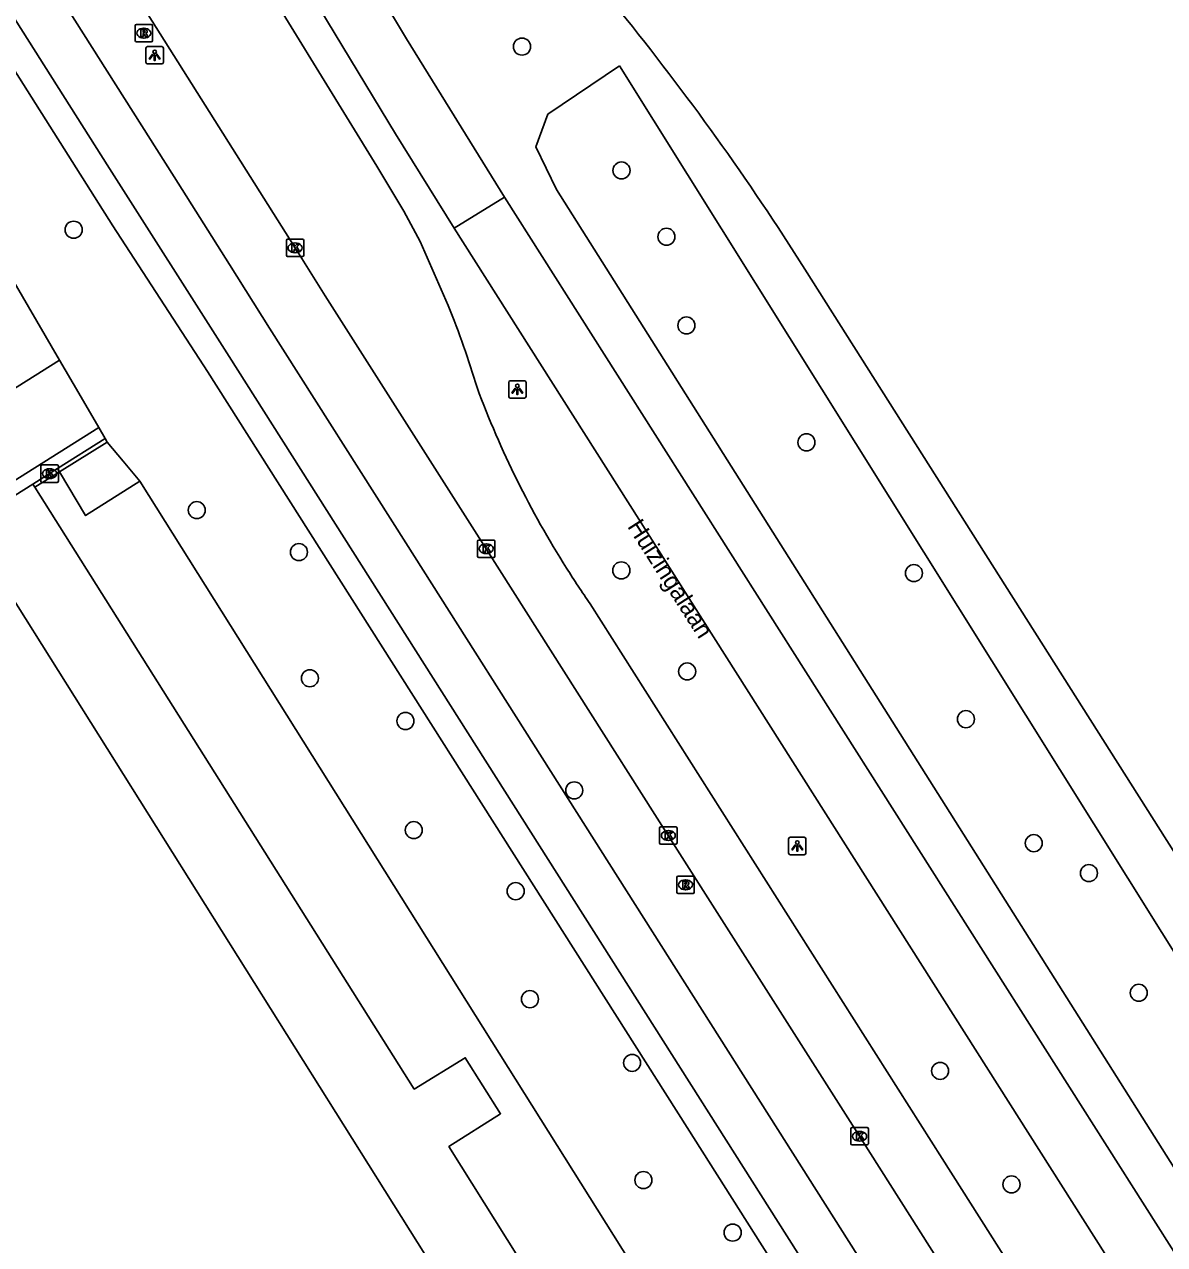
# Model space of a CAD drawing. Extents: x 158838 to 160074, y 386376 to 387776.
# Drawn here: x 159821.3 to 159886.7, y 387596.2 to 387666.2 of the extents above; entities that cross this region are included whole.
import ezdxf

# ---------------------------------------------------------------- set-up
doc = ezdxf.new("R2010")
doc.units = 0
for name, color, linetype in [('IMGEO_Berm_groen', 7, 'Continuous'), ('IMGEO_Boom', 7, 'Continuous'), ('IMGEO_Fietspad_gesloten', 7, 'Continuous'), ('IMGEO_Hek', 7, 'Continuous'), ('IMGEO_Kolk', 7, 'Continuous'), ('IMGEO_Lichtpunt', 7, 'Continuous'), ('IMGEO_Openbare_ruimte_label', 7, 'Continuous'), ('IMGEO_OVBaan_gesloten', 7, 'Continuous'), ('IMGEO_Pand', 7, 'Continuous'), ('IMGEO_Parkeervlak_gesloten', 7, 'Continuous'), ('IMGEO_Parkeervlak_open', 7, 'Continuous'), ('IMGEO_Rijbaan_lokaal_open', 7, 'Continuous'), ('IMGEO_Rijbaan_regionaal_gesloten', 7, 'Continuous'), ('IMGEO_Rioolput', 7, 'Continuous'), ('IMGEO_Voetpad_open', 7, 'Continuous')]:
    doc.layers.add(name, color=color, linetype=linetype)

msp = doc.modelspace()

# ---------------------------------------------------------------- linework, layer by layer
at = {"layer": 'IMGEO_Berm_groen'}
msp.add_lwpolyline([(159855.391, 387663.786), (159919.455, 387561.446), (159919.149, 387559.855), (159918.313, 387558.957), (159916.089, 387558.488), (159914.436, 387558.59), (159913.171, 387559.508), (159851.78, 387656.686), (159850.597, 387659.134), (159851.287, 387661.01), (159855.391, 387663.786)], dxfattribs=at)
at = {"layer": 'IMGEO_Boom'}
for centre in [(159849.808, 387664.883), (159855.514, 387657.787), (159824.096, 387654.389), (159858.093, 387653.986), (159859.236, 387648.902), (159866.12, 387642.198), (159831.155, 387638.314), (159837.016, 387635.907), (159855.504, 387634.859), (159872.286, 387634.701), (159859.281, 387629.064), (159837.642, 387628.673), (159843.122, 387626.225), (159875.27, 387626.329), (159852.805, 387622.248), (159843.6, 387619.968), (159879.159, 387619.221), (159882.322, 387617.505), (159849.444, 387616.469), (159850.265, 387610.278), (159885.18, 387610.643), (159856.123, 387606.626), (159873.787, 387606.166), (159856.769, 387599.908), (159877.882, 387599.66), (159861.889, 387596.894)]:
    msp.add_circle(centre, 0.489, dxfattribs=at)
at = {"layer": 'IMGEO_Fietspad_gesloten'}
for points in [[(159780.151, 387738.209), (159780.655, 387737.335), (159783.039, 387732.666), (159788.294, 387722.376), (159791.972, 387715.284), (159797.019, 387706.102), (159803.726, 387694.112), (159806.338, 387689.746), (159815.623, 387674.5), (159818.276, 387670.315), (159826.023, 387658.1), (159833.006, 387647.118), (159879.811, 387573.352)], [(159880.809, 387577.075), (159874.975, 387586.268), (159863.98, 387603.593), (159852.453, 387621.756), (159843.141, 387636.429), (159835.33, 387648.736), (159833.038, 387652.388), (159829.85, 387657.415), (159817.955, 387676.175), (159817.438, 387677.018), (159807.769, 387692.795), (159806.757, 387694.576), (159802.161, 387702.665), (159796.063, 387713.69), (159795.583, 387714.591), (159792.975, 387719.482), (159790.028, 387725.242), (159788.916, 387727.414), (159784.884, 387735.22)]]:
    msp.add_lwpolyline(points, dxfattribs=at)
at = {"layer": 'IMGEO_Hek'}
for points in [[(159824.384, 387645.027), (159823.288, 387646.913), (159820.688, 387651.388), (159813.243, 387664.198), (159796.446, 387691.409), (159778.798, 387722.415)], [(159825.902, 387642.416), (159825.535, 387643.047), (159824.384, 387645.027)], [(159826.023, 387642.208), (159823.28, 387640.512)], [(159826.023, 387642.208), (159825.902, 387642.416)], [(159826.023, 387642.208), (159826.926, 387641.127)], [(159826.926, 387641.127), (159827.89, 387639.972)], [(159823.28, 387640.512), (159821.859, 387639.633)], [(159827.89, 387639.972), (159870.56, 387572.079)]]:
    msp.add_lwpolyline(points, dxfattribs=at)
at = {"layer": 'IMGEO_Kolk'}
for p, q in [((159836.368, 387653.848), (159837.22, 387653.848)), ((159836.293, 387652.922), (159836.293, 387653.774)), ((159836.781, 387653.628), (159836.806, 387653.628)), ((159837.294, 387653.774), (159837.294, 387652.922)), ((159837.22, 387652.848), (159836.368, 387652.848)), ((159836.804, 387653.068), (159836.779, 387653.068)), ((159822.216, 387639.977), (159822.216, 387640.829)), ((159822.291, 387640.903), (159823.143, 387640.903)), ((159822.704, 387640.683), (159822.729, 387640.683)), ((159823.217, 387640.829), (159823.217, 387639.977)), ((159823.143, 387639.903), (159822.291, 387639.903)), ((159822.727, 387640.123), (159822.702, 387640.123)), ((159847.256, 387635.673), (159847.256, 387636.525)), ((159847.331, 387636.599), (159848.183, 387636.599)), ((159847.744, 387636.379), (159847.769, 387636.379)), ((159848.257, 387636.525), (159848.257, 387635.673)), ((159847.767, 387635.819), (159847.742, 387635.819)), ((159848.183, 387635.599), (159847.331, 387635.599)), ((159857.699, 387619.234), (159857.699, 387620.086)), ((159857.774, 387620.16), (159858.626, 387620.16)), ((159858.187, 387619.94), (159858.212, 387619.94)), ((159858.7, 387620.086), (159858.7, 387619.234)), ((159858.626, 387619.16), (159857.774, 387619.16)), ((159858.21, 387619.38), (159858.185, 387619.38)), ((159868.671, 387601.993), (159868.671, 387602.845)), ((159868.746, 387602.919), (159869.598, 387602.919)), ((159869.672, 387602.845), (159869.672, 387601.993)), ((159869.182, 387602.139), (159869.157, 387602.139)), ((159869.159, 387602.699), (159869.184, 387602.699)), ((159869.598, 387601.919), (159868.746, 387601.919))]:
    msp.add_line(p, q, dxfattribs=at)
for points in [[(159836.368, 387653.848), (159837.22, 387653.848)], [(159836.293, 387652.922), (159836.293, 387653.774)], [(159836.614, 387653.548), (159836.737, 387653.548), (159836.737, 387653.397), (159836.867, 387653.548), (159837.031, 387653.548), (159836.885, 387653.397), (159837.038, 387653.148), (159836.886, 387653.148), (159836.801, 387653.312), (159836.737, 387653.245), (159836.737, 387653.148), (159836.614, 387653.148), (159836.614, 387653.548)], [(159837.294, 387653.774), (159837.294, 387652.922)], [(159837.22, 387652.848), (159836.368, 387652.848)], [(159822.216, 387639.977), (159822.216, 387640.829)], [(159822.291, 387640.903), (159823.143, 387640.903)], [(159822.537, 387640.603), (159822.66, 387640.603), (159822.66, 387640.452), (159822.79, 387640.603), (159822.954, 387640.603), (159822.808, 387640.452), (159822.961, 387640.203), (159822.809, 387640.203), (159822.724, 387640.367), (159822.66, 387640.3), (159822.66, 387640.203), (159822.537, 387640.203), (159822.537, 387640.603)], [(159823.217, 387640.829), (159823.217, 387639.977)], [(159823.143, 387639.903), (159822.291, 387639.903)], [(159847.256, 387635.673), (159847.256, 387636.525)], [(159847.331, 387636.599), (159848.183, 387636.599)], [(159848.257, 387636.525), (159848.257, 387635.673)], [(159847.577, 387636.299), (159847.7, 387636.299), (159847.7, 387636.148), (159847.83, 387636.299), (159847.994, 387636.299), (159847.848, 387636.148), (159848.001, 387635.899), (159847.849, 387635.899), (159847.764, 387636.063), (159847.7, 387635.996), (159847.7, 387635.899), (159847.577, 387635.899), (159847.577, 387636.299)], [(159848.183, 387635.599), (159847.331, 387635.599)], [(159857.699, 387619.234), (159857.699, 387620.086)], [(159857.774, 387620.16), (159858.626, 387620.16)], [(159858.02, 387619.86), (159858.143, 387619.86), (159858.143, 387619.709), (159858.273, 387619.86), (159858.437, 387619.86), (159858.291, 387619.709), (159858.444, 387619.46), (159858.292, 387619.46), (159858.207, 387619.624), (159858.143, 387619.557), (159858.143, 387619.46), (159858.02, 387619.46), (159858.02, 387619.86)], [(159858.7, 387620.086), (159858.7, 387619.234)], [(159858.626, 387619.16), (159857.774, 387619.16)], [(159868.671, 387601.993), (159868.671, 387602.845)], [(159868.746, 387602.919), (159869.598, 387602.919)], [(159869.672, 387602.845), (159869.672, 387601.993)], [(159868.992, 387602.619), (159869.115, 387602.619), (159869.115, 387602.468), (159869.245, 387602.619), (159869.409, 387602.619), (159869.263, 387602.468), (159869.416, 387602.219), (159869.264, 387602.219), (159869.179, 387602.383), (159869.115, 387602.316), (159869.115, 387602.219), (159868.992, 387602.219), (159868.992, 387602.619)], [(159869.598, 387601.919), (159868.746, 387601.919)]]:
    msp.add_lwpolyline(points, dxfattribs=at)
for centre, start, end in [((159836.37, 387653.772), 91.55205, 178.44795), ((159836.37, 387653.772), 91.55205, 178.44795), ((159837.218, 387653.772), 1.55205, 88.44795), ((159837.218, 387653.772), 1.55205, 88.44795), ((159836.37, 387652.924), 181.55205, 268.44795), ((159836.37, 387652.924), 181.55205, 268.44795), ((159837.218, 387652.924), 271.55205, 358.44795), ((159837.218, 387652.924), 271.55205, 358.44795), ((159822.293, 387640.827), 91.55205, 178.44795), ((159822.293, 387640.827), 91.55205, 178.44795), ((159823.141, 387640.827), 1.55205, 88.44795), ((159823.141, 387640.827), 1.55205, 88.44795), ((159822.293, 387639.979), 181.55205, 268.44795), ((159822.293, 387639.979), 181.55205, 268.44795), ((159823.141, 387639.979), 271.55205, 358.44795), ((159823.141, 387639.979), 271.55205, 358.44795), ((159847.333, 387636.523), 91.55205, 178.44795), ((159847.333, 387636.523), 91.55205, 178.44795), ((159848.181, 387636.523), 1.55205, 88.44795), ((159848.181, 387636.523), 1.55205, 88.44795), ((159847.333, 387635.675), 181.55205, 268.44795), ((159847.333, 387635.675), 181.55205, 268.44795), ((159848.181, 387635.675), 271.55205, 358.44795), ((159848.181, 387635.675), 271.55205, 358.44795), ((159857.776, 387620.084), 91.55205, 178.44795), ((159857.776, 387620.084), 91.55205, 178.44795), ((159858.624, 387620.084), 1.55205, 88.44795), ((159858.624, 387620.084), 1.55205, 88.44795), ((159857.776, 387619.236), 181.55205, 268.44795), ((159857.776, 387619.236), 181.55205, 268.44795), ((159858.624, 387619.236), 271.55205, 358.44795), ((159858.624, 387619.236), 271.55205, 358.44795), ((159868.748, 387602.843), 91.55205, 178.44795), ((159868.748, 387602.843), 91.55205, 178.44795), ((159869.596, 387602.843), 1.55205, 88.44795), ((159869.596, 387602.843), 1.55205, 88.44795), ((159868.748, 387601.995), 181.55205, 268.44795), ((159868.748, 387601.995), 181.55205, 268.44795), ((159869.596, 387601.995), 271.55205, 358.44795), ((159869.596, 387601.995), 271.55205, 358.44795)]:
    msp.add_arc(centre, 0.0765, start, end, dxfattribs=at)
for centre, major_axis, ratio, start_param, end_param in [((159836.78, 387653.348), (-0.387, 0.002), 0.722429, 4.712389, 7.853982), ((159836.805, 387653.348), (-0.39, 0.002), 0.717154, 1.570796, 4.712389), ((159822.703, 387640.403), (-0.387, 0.002), 0.722429, 4.712389, 7.853982), ((159822.728, 387640.403), (-0.39, 0.002), 0.717154, 1.570796, 4.712389), ((159847.743, 387636.099), (-0.387, 0.002), 0.722429, 4.712389, 7.853982), ((159847.768, 387636.099), (-0.39, 0.002), 0.717154, 1.570796, 4.712389), ((159858.186, 387619.66), (-0.387, 0.002), 0.722429, 4.712389, 7.853982), ((159858.211, 387619.66), (-0.39, 0.002), 0.717154, 1.570796, 4.712389), ((159869.158, 387602.419), (-0.387, 0.002), 0.722429, 4.712389, 7.853982), ((159869.183, 387602.419), (-0.39, 0.002), 0.717154, 1.570796, 4.712389)]:
    msp.add_ellipse(centre, major_axis=major_axis, ratio=ratio, start_param=start_param, end_param=end_param, dxfattribs=at)
at = {"layer": 'IMGEO_Lichtpunt'}
for p, q in [((159828.242, 387664.792), (159828.242, 387663.985)), ((159828.242, 387664.792), (159828.242, 387663.985)), ((159829.144, 387664.887), (159828.336, 387664.887)), ((159829.144, 387664.887), (159828.336, 387664.887)), ((159829.238, 387663.985), (159829.238, 387664.792)), ((159829.238, 387663.985), (159829.238, 387664.792)), ((159828.336, 387663.891), (159829.144, 387663.891)), ((159828.336, 387663.891), (159829.144, 387663.891)), ((159849.044, 387645.638), (159849.044, 387644.831)), ((159849.044, 387645.638), (159849.044, 387644.831)), ((159849.946, 387645.733), (159849.138, 387645.733)), ((159849.946, 387645.733), (159849.138, 387645.733)), ((159850.04, 387644.831), (159850.04, 387645.638)), ((159850.04, 387644.831), (159850.04, 387645.638)), ((159849.138, 387644.737), (159849.946, 387644.737)), ((159849.138, 387644.737), (159849.946, 387644.737)), ((159865.097, 387619.462), (159865.097, 387618.655)), ((159865.097, 387619.462), (159865.097, 387618.655)), ((159865.999, 387619.557), (159865.191, 387619.557)), ((159865.999, 387619.557), (159865.191, 387619.557)), ((159866.093, 387618.655), (159866.093, 387619.462)), ((159866.093, 387618.655), (159866.093, 387619.462)), ((159865.191, 387618.561), (159865.999, 387618.561)), ((159865.191, 387618.561), (159865.999, 387618.561))]:
    msp.add_line(p, q, dxfattribs=at)
for points in [[(159828.616, 387664.456), (159828.655, 387664.428), (159828.467, 387664.166), (159828.429, 387664.193), (159828.616, 387664.456)], [(159828.718, 387664.408), (159828.765, 387664.408), (159828.765, 387664.086), (159828.718, 387664.086), (159828.718, 387664.408)], [(159828.828, 387664.428), (159828.866, 387664.455), (159829.053, 387664.193), (159829.014, 387664.165), (159828.828, 387664.428)], [(159849.418, 387645.302), (159849.457, 387645.274), (159849.269, 387645.012), (159849.231, 387645.039), (159849.418, 387645.302)], [(159849.52, 387645.254), (159849.567, 387645.254), (159849.567, 387644.932), (159849.52, 387644.932), (159849.52, 387645.254)], [(159849.63, 387645.274), (159849.668, 387645.301), (159849.855, 387645.039), (159849.816, 387645.011), (159849.63, 387645.274)], [(159865.471, 387619.126), (159865.51, 387619.098), (159865.322, 387618.836), (159865.284, 387618.863), (159865.471, 387619.126)], [(159865.573, 387619.078), (159865.62, 387619.078), (159865.62, 387618.756), (159865.573, 387618.756), (159865.573, 387619.078)], [(159865.683, 387619.098), (159865.721, 387619.125), (159865.908, 387618.863), (159865.869, 387618.835), (159865.683, 387619.098)]]:
    msp.add_lwpolyline(points, dxfattribs=at)
for centre in [(159828.741, 387664.59), (159849.543, 387645.436), (159865.596, 387619.26)]:
    msp.add_circle(centre, 0.0994, dxfattribs=at)
for centre, start, end in [((159828.336, 387664.792), 90, 180), ((159828.336, 387664.792), 90, 180), ((159829.144, 387664.792), 0, 90), ((159829.144, 387664.792), 0, 90), ((159828.336, 387663.985), 180, 270), ((159828.336, 387663.985), 180, 270), ((159829.144, 387663.985), 270, 0), ((159829.144, 387663.985), 270, 360), ((159849.138, 387645.638), 90, 180), ((159849.138, 387645.638), 90, 180), ((159849.946, 387645.638), 0, 90), ((159849.946, 387645.638), 0, 90), ((159849.138, 387644.831), 180, 270), ((159849.138, 387644.831), 180, 270), ((159849.946, 387644.831), 270, 0), ((159849.946, 387644.831), 270, 360), ((159865.191, 387619.462), 90, 180), ((159865.191, 387619.462), 90, 180), ((159865.999, 387619.462), 0, 90), ((159865.999, 387619.462), 0, 90), ((159865.191, 387618.655), 180, 270), ((159865.191, 387618.655), 180, 270), ((159865.999, 387618.655), 270, 0), ((159865.999, 387618.655), 270, 360)]:
    msp.add_arc(centre, 0.0946, start, end, dxfattribs=at)
at = {"layer": 'IMGEO_OVBaan_gesloten'}
for points in [[(159848.802, 387656.257), (159843.189, 387665.332), (159838.591, 387672.967)], [(159835.571, 387671.423), (159842.544, 387659.885), (159845.909, 387654.474)], [(159845.909, 387654.474), (159848.802, 387656.257)], [(159913.605, 387554.215), (159848.802, 387656.257)], [(159845.909, 387654.474), (159910.727, 387552.394)], [(159866.032, 387652.12), (159923.923, 387560.799)]]:
    msp.add_lwpolyline(points, dxfattribs=at)
msp.add_arc((159735.221, 387569.561), 154.685, 32.25749, 39.0066, dxfattribs=at)
at = {"layer": 'IMGEO_Pand'}
msp.add_lwpolyline([(159862.316, 387566.876), (159841.933, 387599.307), (159818.496, 387636.563), (159818.397, 387636.498)], dxfattribs=at)
at = {"layer": 'IMGEO_Parkeervlak_gesloten'}
msp.add_lwpolyline([(159823.288, 387646.913), (159824.384, 387645.027), (159825.535, 387643.047)], dxfattribs=at)
at = {"layer": 'IMGEO_Parkeervlak_open'}
for points in [[(159823.28, 387640.512), (159826.023, 387642.208)], [(159825.902, 387642.416), (159826.023, 387642.208)], [(159826.023, 387642.208), (159826.926, 387641.127), (159827.89, 387639.972)], [(159823.173, 387640.69), (159823.28, 387640.512)], [(159821.859, 387639.633), (159823.28, 387640.512)], [(159823.28, 387640.512), (159824.782, 387638.004), (159827.89, 387639.972)], [(159827.89, 387639.972), (159870.56, 387572.079)]]:
    msp.add_lwpolyline(points, dxfattribs=at)
at = {"layer": 'IMGEO_Rijbaan_lokaal_open'}
for points in [[(159823.288, 387646.913), (159820.688, 387651.388)], [(159825.535, 387643.047), (159795.946, 387624.42), (159793.565, 387628.202), (159823.288, 387646.913)], [(159825.902, 387642.416), (159825.535, 387643.047)], [(159823.173, 387640.69), (159825.902, 387642.416)], [(159821.753, 387639.801), (159823.173, 387640.69)], [(159817.904, 387637.392), (159821.753, 387639.801)], [(159821.859, 387639.633), (159821.753, 387639.801)], [(159866.101, 387569.184), (159845.618, 387601.83), (159848.577, 387603.706), (159846.549, 387606.921), (159843.629, 387605.119), (159821.859, 387639.633)]]:
    msp.add_lwpolyline(points, dxfattribs=at)
at = {"layer": 'IMGEO_Rijbaan_regionaal_gesloten'}
for points in [[(159845.572, 387650.046), (159843.966, 387653.712), (159843.022, 387655.458), (159841.486, 387658.034), (159833.395, 387671.202), (159826.894, 387681.852)], [(159820.515, 387679.555), (159822.147, 387676.787), (159828.037, 387667.223), (159836.794, 387653.348), (159838.525, 387650.6), (159847.757, 387636.099), (159858.2, 387619.66), (159869.172, 387602.419), (159879.58, 387586.018), (159880.013, 387585.325)], [(159906.577, 387549.715), (159898.428, 387562.536), (159887.116, 387580.333), (159887.041, 387580.451), (159873.904, 387601.145), (159853.718, 387632.941)]]:
    msp.add_lwpolyline(points, dxfattribs=at)
for centre, radius, start, end in [((159795.838, 387629.902), 53.659, 16.71316, 22.04986), ((159899.882, 387665.004), 56.207, 200.4855, 212.27163), ((159899.501, 387664.761), 55.755, 212.27014, 214.80015)]:
    msp.add_arc(centre, radius, start, end, dxfattribs=at)
at = {"layer": 'IMGEO_Rioolput'}
for p, q in [((159827.619, 387665.231), (159827.619, 387666.083)), ((159827.694, 387666.157), (159828.546, 387666.157)), ((159828.107, 387665.937), (159828.132, 387665.937)), ((159828.62, 387666.083), (159828.62, 387665.231)), ((159828.546, 387665.157), (159827.694, 387665.157)), ((159828.13, 387665.377), (159828.105, 387665.377)), ((159858.688, 387616.408), (159858.688, 387617.26)), ((159858.763, 387617.334), (159859.615, 387617.334)), ((159859.176, 387617.114), (159859.201, 387617.114)), ((159859.689, 387617.26), (159859.689, 387616.408)), ((159859.615, 387616.334), (159858.763, 387616.334)), ((159859.199, 387616.554), (159859.174, 387616.554))]:
    msp.add_line(p, q, dxfattribs=at)
for points in [[(159827.619, 387665.231), (159827.619, 387666.083)], [(159827.694, 387666.157), (159828.546, 387666.157)], [(159828.208, 387665.855), (159827.956, 387665.857), (159827.956, 387665.457)], [(159828.134, 387665.776), (159828.08, 387665.776), (159828.08, 387665.695)], [(159828.62, 387666.083), (159828.62, 387665.231)], [(159828.546, 387665.157), (159827.694, 387665.157)], [(159827.956, 387665.457), (159828.08, 387665.457), (159828.08, 387665.619), (159828.091, 387665.619)], [(159828.08, 387665.695), (159828.132, 387665.695)], [(159828.138, 387665.59), (159828.209, 387665.457), (159828.349, 387665.457), (159828.284, 387665.583)], [(159858.688, 387616.408), (159858.688, 387617.26)], [(159858.763, 387617.334), (159859.615, 387617.334)], [(159859.277, 387617.032), (159859.025, 387617.034), (159859.025, 387616.634)], [(159859.025, 387616.634), (159859.149, 387616.634), (159859.149, 387616.796), (159859.16, 387616.796)], [(159859.203, 387616.953), (159859.149, 387616.953), (159859.149, 387616.872)], [(159859.149, 387616.872), (159859.201, 387616.872)], [(159859.689, 387617.26), (159859.689, 387616.408)], [(159859.615, 387616.334), (159858.763, 387616.334)], [(159859.207, 387616.767), (159859.278, 387616.634), (159859.418, 387616.634), (159859.353, 387616.76)]]:
    msp.add_lwpolyline(points, dxfattribs=at)
for centre, radius, start, end in [((159827.696, 387666.081), 0.0765, 91.55205, 178.44795), ((159827.696, 387666.081), 0.0765, 91.55205, 178.44795), ((159828.14, 387665.68), 0.0964, 77.00612, 93.18647), ((159828.154, 387665.737), 0.0378, 276.66336, 79.67722), ((159828.207, 387665.745), 0.109, 350.36119, 89.41601), ((159828.544, 387666.081), 0.0765, 1.55205, 88.44795), ((159828.544, 387666.081), 0.0765, 1.55205, 88.44795), ((159827.696, 387665.233), 0.0765, 181.55205, 268.44795), ((159827.696, 387665.233), 0.0765, 181.55205, 268.44795), ((159828.09, 387665.566), 0.0533, 26.02933, 88.69889), ((159828.116, 387665.884), 0.19, 274.7715, 282.96867), ((159828.205, 387665.745), 0.112, 277.58423, 350.98172), ((159828.189, 387665.53), 0.108, 29.51342, 73.79051), ((159828.544, 387665.233), 0.0765, 271.55205, 358.44795), ((159828.544, 387665.233), 0.0765, 271.55205, 358.44795), ((159858.765, 387617.258), 0.0765, 91.55205, 178.44795), ((159858.765, 387617.258), 0.0765, 91.55205, 178.44795), ((159859.159, 387616.743), 0.0533, 26.02933, 88.69889), ((159859.185, 387617.061), 0.19, 274.7715, 282.96867), ((159859.209, 387616.857), 0.0964, 77.00612, 93.18647), ((159859.223, 387616.914), 0.0378, 276.66336, 79.67722), ((159859.276, 387616.922), 0.109, 350.36119, 89.41601), ((159859.274, 387616.922), 0.112, 277.58423, 350.98172), ((159859.258, 387616.707), 0.108, 29.51342, 73.79051), ((159859.613, 387617.258), 0.0765, 1.55205, 88.44795), ((159859.613, 387617.258), 0.0765, 1.55205, 88.44795), ((159858.765, 387616.41), 0.0765, 181.55205, 268.44795), ((159858.765, 387616.41), 0.0765, 181.55205, 268.44795), ((159859.613, 387616.41), 0.0765, 271.55205, 358.44795), ((159859.613, 387616.41), 0.0765, 271.55205, 358.44795)]:
    msp.add_arc(centre, radius, start, end, dxfattribs=at)
for centre, major_axis, ratio, start_param, end_param in [((159828.106, 387665.657), (-0.387, 0.002), 0.722429, 4.712389, 7.853982), ((159828.131, 387665.657), (-0.39, 0.002), 0.717154, 1.570796, 4.712389), ((159859.175, 387616.834), (-0.387, 0.002), 0.722429, 4.712389, 7.853982), ((159859.2, 387616.834), (-0.39, 0.002), 0.717154, 1.570796, 4.712389)]:
    msp.add_ellipse(centre, major_axis=major_axis, ratio=ratio, start_param=start_param, end_param=end_param, dxfattribs=at)
at = {"layer": 'IMGEO_Voetpad_open'}
msp.add_lwpolyline([(159772.336, 387733.768), (159772.89, 387734.085), (159773.004, 387733.906), (159776.933, 387736.16), (159779.861, 387730.53), (159781.878, 387731.579), (159786.741, 387721.915), (159789.53, 387716.531), (159791.466, 387712.89), (159801.538, 387694.795), (159804.103, 387690.368), (159812.278, 387676.931), (159816.771, 387669.751), (159826.345, 387654.607), (159831.762, 387646.265), (159859.272, 387602.912), (159879.426, 387571.152)], dxfattribs=at)

# ---------------------------------------------------------------- texts
at = {"layer": 'IMGEO_Openbare_ruimte_label'}
msp.add_text('Huizingalaan', height=1, rotation=302.62504, dxfattribs=at).set_placement((159855.821, 387637.378))

doc.saveas('drawing.dxf')
